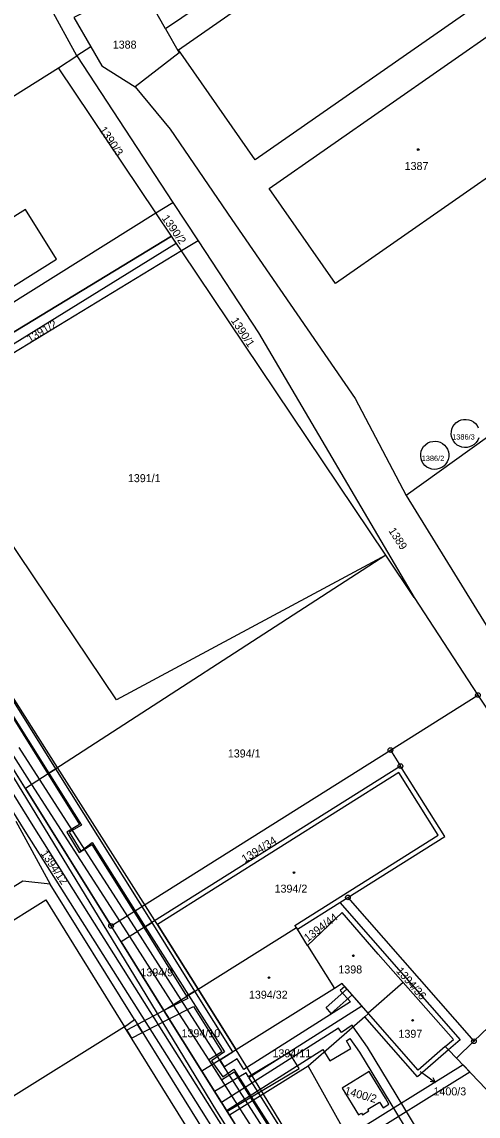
# Model space of a CAD drawing. Extents: x -562167 to -556918, y -1077891 to -1070763.
# Drawn here: x -559886.1 to -559789.2, y -1075205 to -1074972.6 of the extents above; entities that cross this region are included whole.
import ezdxf

# ---------------------------------------------------------------- set-up
doc = ezdxf.new("R2010")
doc.units = 0
for name, color, linetype in [('Hranice parcel', 7, 'Continuous'), ('Parcelní čísla', 7, 'Continuous'), ('Pop  PČ popisy', 7, 'Continuous'), ('Vnitřní kresba', 7, 'Continuous'), ('Věcná břemena k části', 7, 'Continuous'), ('Značky bodu BP', 7, 'Continuous'), ('Značky budov', 7, 'Continuous')]:
    doc.layers.add(name, color=color, linetype=linetype)

msp = doc.modelspace()

# ---------------------------------------------------------------- linework, layer by layer
at = {"layer": 'Hranice parcel'}
for p, q in [((-559871.51, -1074977.91), (-559874.44, -1074979.86)), ((-559878.32, -1074982.38), (-559874.44, -1074979.86)), ((-559874.44, -1074979.86), (-559854.04, -1075010.95)), ((-559857.64, -1075013.2), (-559878.32, -1074982.38)), ((-559857.64, -1075013.2), (-559854.04, -1075010.95)), ((-559854.04, -1075010.95), (-559848.68, -1075019.12)), ((-559854.33, -1075018.13), (-559857.64, -1075013.2)), ((-559852.22, -1075021.27), (-559854.33, -1075018.13)), ((-559852.22, -1075021.27), (-559907.61, -1075054.9)), ((-559848.68, -1075019.12), (-559852.22, -1075021.27)), ((-559808.82, -1075085.91), (-559852.22, -1075021.27)), ((-559885.4, -1075135.44), (-559928.04, -1075067.26)), ((-559804.45, -1075073.19), (-559770.78, -1075127.98)), ((-559808.82, -1075085.91), (-559885.4, -1075135.44)), ((-559802.8, -1075094.88), (-559808.82, -1075085.91)), ((-559802.8, -1075094.88), (-559789.24, -1075115.61)), ((-559807.83, -1075127.3), (-559789.24, -1075115.61)), ((-559789.24, -1075115.61), (-559753.75, -1075169.83)), ((-559867.17, -1075164.64), (-559807.83, -1075127.3)), ((-559807.83, -1075127.3), (-559805.7, -1075130.69)), ((-559805.7, -1075130.69), (-559865.05, -1075168.03)), ((-559885.4, -1075135.44), (-559867.17, -1075164.64)), ((-559887.4, -1075142.39), (-559880.15, -1075155.79)), ((-559862.19, -1075184.52), (-559880.15, -1075155.79)), ((-559827.6, -1075165.36), (-559818.59, -1075159.69)), ((-559818.59, -1075159.69), (-559816.85, -1075158.6)), ((-559816.85, -1075158.6), (-559790.08, -1075189.14)), ((-559865.05, -1075168.03), (-559867.17, -1075164.64)), ((-559848.7, -1075178.05), (-559827.82, -1075165.01)), ((-559827.6, -1075165.36), (-559827.82, -1075165.01)), ((-559825.43, -1075168.81), (-559827.6, -1075165.36)), ((-559865.05, -1075168.03), (-559855.95, -1075182.61)), ((-559825.43, -1075168.81), (-559819.71, -1075177.92)), ((-559773.39, -1075172.96), (-559790.08, -1075189.14)), ((-559805.11, -1075176.67), (-559812.58, -1075183.17)), ((-559855.95, -1075182.61), (-559848.7, -1075178.05)), ((-559848.7, -1075178.05), (-559840.57, -1075190.95)), ((-559819.71, -1075177.92), (-559840.57, -1075190.95)), ((-559855.95, -1075182.61), (-559847.89, -1075195.5)), ((-559813.27, -1075183.93), (-559825.3, -1075194.45)), ((-559813.27, -1075183.93), (-559812.5, -1075183.26)), ((-559802.07, -1075196.73), (-559813.27, -1075183.93)), ((-559812.5, -1075183.26), (-559812.58, -1075183.17)), ((-559801.97, -1075195.31), (-559812.5, -1075183.26)), ((-559864.32, -1075186.04), (-559895.19, -1075205.29)), ((-559864.32, -1075186.04), (-559862.19, -1075184.52)), ((-559862.19, -1075184.52), (-559831.23, -1075234.29)), ((-559840.57, -1075190.95), (-559847.89, -1075195.5)), ((-559795.47, -1075190.97), (-559802.07, -1075196.73)), ((-559796.17, -1075190.24), (-559801.97, -1075195.31)), ((-559795.47, -1075190.97), (-559796.17, -1075190.24)), ((-559793.78, -1075192.73), (-559795.47, -1075190.97)), ((-559790.08, -1075189.14), (-559793.78, -1075192.73)), ((-559793.78, -1075192.73), (-559785.99, -1075200.86)), ((-559847.89, -1075195.5), (-559842.03, -1075204.87)), ((-559825.3, -1075194.45), (-559842.03, -1075204.87)), ((-559825.3, -1075194.45), (-559811.21, -1075219.68)), ((-559842.03, -1075204.87), (-559826.51, -1075229.68))]:
    msp.add_line(p, q, dxfattribs=at)
for points in [[(-559874.44, -1074979.86), (-559891.71, -1074948.33), (-559912.02, -1074909.39), (-559933.11, -1074871.28), (-559958.13, -1074821.5), (-559989.47, -1074762.23), (-560003.91, -1074739.79), (-560040.62, -1074674.66), (-560071.45, -1074625.57), (-560099.4, -1074577.93), (-560121.66, -1074540.58), (-560151.58, -1074493.26), (-560163.14, -1074476.4)], [(-559767.54, -1074913.32), (-559810.96, -1074943.95), (-559855.6, -1074974.1)], [(-559770.52, -1074930.64), (-559763.12, -1074941.22), (-559770.9, -1074946.65), (-559766.44, -1074953.04), (-559836.59, -1075001.9), (-559852.86, -1074978.53), (-559782.77, -1074929.67), (-559778.3, -1074936.07), (-559770.52, -1074930.64)], [(-559855.6, -1074974.1), (-559860.99, -1074964.55), (-559875.1, -1074971.69), (-559871.51, -1074977.91)], [(-559855.6, -1074974.1), (-559852.74, -1074979.17), (-559862.06, -1074986.4)], [(-559784.01, -1074973.45), (-559780.73, -1074978.16), (-559773.41, -1074972.98), (-559765.84, -1074983.84), (-559773.19, -1074988.98), (-559769.95, -1074993.63), (-559819.51, -1075028.17), (-559833.58, -1075007.98), (-559784.01, -1074973.45)], [(-559871.51, -1074977.91), (-559869.16, -1074981.98), (-559862.06, -1074986.4)], [(-559935.34, -1075018.65), (-559933.14, -1075016.82), (-559878.32, -1074982.38)], [(-559862.06, -1074986.4), (-559854.66, -1074995.39), (-559841.5, -1075014.58), (-559815.35, -1075052.59), (-559804.45, -1075073.19)], [(-559916.86, -1075048.62), (-559916.15, -1075049.77), (-559857.64, -1075013.2)], [(-559885.37, -1075012.5), (-559916.59, -1075032), (-559910.02, -1075042.52), (-559904.3, -1075038.95), (-559903.98, -1075039.44), (-559903.72, -1075039.29), (-559904.02, -1075038.78), (-559878.79, -1075023.02), (-559885.37, -1075012.5)], [(-559907.61, -1075054.9), (-559909.7, -1075051.77), (-559854.33, -1075018.13)], [(-559848.68, -1075019.12), (-559835.85, -1075038.67), (-559802.8, -1075094.88)], [(-559752.03, -1075035.07), (-559776.95, -1075053.43), (-559804.45, -1075073.19)], [(-559808.82, -1075085.91), (-559866.01, -1075116.62), (-559907.61, -1075054.9)], [(-559789.07, -1075060.97), (-559789.29, -1075061.47), (-559789.59, -1075061.93), (-559789.97, -1075062.32), (-559790.05, -1075062.38), (-559790.51, -1075062.68), (-559791.01, -1075062.89), (-559791.54, -1075063), (-559792.09, -1075063.02), (-559792.63, -1075062.94), (-559793.15, -1075062.76), (-559793.62, -1075062.49), (-559794.04, -1075062.13), (-559794.39, -1075061.71), (-559794.65, -1075061.23), (-559794.83, -1075060.71), (-559794.9, -1075060.17), (-559794.88, -1075059.62), (-559794.75, -1075059.09), (-559794.54, -1075058.59), (-559794.23, -1075058.13), (-559793.84, -1075057.74), (-559793.77, -1075057.69), (-559793.32, -1075057.39), (-559792.81, -1075057.17), (-559792.28, -1075057.06), (-559791.73, -1075057.04), (-559791.19, -1075057.12), (-559790.67, -1075057.3), (-559790.2, -1075057.57), (-559789.78, -1075057.93), (-559789.43, -1075058.35)], [(-559789.43, -1075058.35), (-559789.17, -1075058.83)], [(-559795.97, -1075062.93), (-559795.69, -1075063.4), (-559795.51, -1075063.92), (-559795.42, -1075064.46), (-559795.43, -1075065.01), (-559795.54, -1075065.54), (-559795.75, -1075066.05), (-559796.04, -1075066.51), (-559796.42, -1075066.91), (-559796.49, -1075066.97), (-559796.94, -1075067.28), (-559797.44, -1075067.51), (-559797.97, -1075067.64), (-559798.52, -1075067.67), (-559799.06, -1075067.59), (-559799.58, -1075067.43), (-559800.07, -1075067.17), (-559800.49, -1075066.82), (-559800.85, -1075066.41), (-559801.13, -1075065.94), (-559801.31, -1075065.42), (-559801.4, -1075064.88), (-559801.39, -1075064.33), (-559801.28, -1075063.8), (-559801.07, -1075063.29), (-559800.78, -1075062.83), (-559800.4, -1075062.43), (-559800.33, -1075062.37), (-559799.88, -1075062.06), (-559799.38, -1075061.83), (-559798.85, -1075061.71), (-559798.3, -1075061.68), (-559797.76, -1075061.75), (-559797.24, -1075061.91), (-559796.75, -1075062.17), (-559796.33, -1075062.52), (-559795.97, -1075062.93)], [(-559827.82, -1075165.01), (-559828.13, -1075164.52), (-559797.66, -1075145.34), (-559806.02, -1075132.05), (-559857.33, -1075164.35), (-559848.7, -1075178.05)], [(-559816.85, -1075158.6), (-559796.28, -1075145.65), (-559805.7, -1075130.69)], [(-559880.15, -1075155.79), (-559885.9, -1075155.1), (-559916.85, -1075174.31)], [(-559906.08, -1075211.97), (-559909.67, -1075206.21), (-559916.59, -1075210.52), (-559929.71, -1075189.47), (-559922.78, -1075185.16), (-559881.06, -1075159.08), (-559864.32, -1075186.04)], [(-559818.59, -1075159.69), (-559793.02, -1075188.84), (-559795.47, -1075190.97)], [(-559805.11, -1075176.67), (-559810.43, -1075170.64), (-559818.08, -1075161.77), (-559825.43, -1075168.81)], [(-559812.58, -1075183.17), (-559815.97, -1075179.29), (-559820.45, -1075183.22), (-559821.49, -1075181.94), (-559817.06, -1075178.05), (-559818.08, -1075176.88), (-559819.71, -1075177.92)], [(-559796.17, -1075190.24), (-559794.44, -1075188.74), (-559805.11, -1075176.67)], [(-559884.74, -1075256.46), (-559879.93, -1075264.15), (-559833.75, -1075235.27), (-559864.32, -1075186.04)], [(-559812.33, -1075195.59), (-559818.05, -1075199.08), (-559814.6, -1075204.74), (-559814, -1075204.38), (-559813.78, -1075204.74), (-559812.42, -1075203.93), (-559812.64, -1075203.56), (-559810.15, -1075202.05), (-559809.38, -1075203.25), (-559808.15, -1075202.47), (-559808.89, -1075201.25), (-559812.33, -1075195.59)]]:
    msp.add_lwpolyline(points, dxfattribs=at)
at = {"layer": 'Pop  PČ popisy'}
for p, q in [((-559801.49, -1075195.53), (-559800.68, -1075196.11)), ((-559800.68, -1075196.11), (-559798.25, -1075197.87)), ((-559798.25, -1075197.87), (-559799.36, -1075197.69)), ((-559798.25, -1075197.87), (-559798.77, -1075196.88))]:
    msp.add_line(p, q, dxfattribs=at)
at = {"layer": 'Vnitřní kresba'}
msp.add_line((-559817.06, -1075178.05), (-559815.97, -1075179.29), dxfattribs=at)
at = {"layer": 'Věcná břemena k části'}
for points in [[(-559908.42, -1075053.69), (-559853.33, -1075019.61), (-559854.33, -1075018.13), (-559909.7, -1075051.77)], [(-559801.93, -1075208.14), (-559812.72, -1075190.38), (-559815.73, -1075186.08), (-559815.97, -1075185.74), (-559818.22, -1075187.3), (-559818.83, -1075186.34), (-559843.72, -1075202.17), (-559847.89, -1075195.5), (-559855.95, -1075182.61), (-559865.05, -1075168.03), (-559885.4, -1075135.44), (-559928.04, -1075067.26), (-559930.26, -1075063.68), (-559931.3, -1075064.34), (-559893.7, -1075123.72), (-559863.18, -1075173.71), (-559844.75, -1075204), (-559826.17, -1075233.48)], [(-559822.85, -1075219.96), (-559834.81, -1075200.38), (-559840.57, -1075190.95), (-559848.7, -1075178.05), (-559857.33, -1075164.35), (-559857.86, -1075163.51), (-559878.54, -1075131), (-559903.4, -1075091.9)], [(-559902.46, -1075097.14), (-559880.39, -1075132.2), (-559873.44, -1075143.24), (-559876.09, -1075144.75), (-559873.63, -1075148.74), (-559871.19, -1075146.94), (-559859.91, -1075164.8), (-559850.73, -1075179.33), (-559843.11, -1075191.39), (-559845.85, -1075193.32), (-559845.4, -1075193.95), (-559843.46, -1075196.72), (-559841.11, -1075195.07), (-559836.89, -1075201.67), (-559825.52, -1075219.46)], [(-559820.73, -1075229.48), (-559838.11, -1075202.43), (-559844.08, -1075193.13), (-559852.3, -1075180.32), (-559861.59, -1075165.85), (-559882.38, -1075133.49), (-559886.72, -1075126.73)], [(-559823.44, -1075219.95), (-559835.44, -1075200.76), (-559837.91, -1075196.81), (-559813.92, -1075181.64), (-559817.55, -1075177.49), (-559818.51, -1075178.34), (-559816.33, -1075180.79), (-559838.97, -1075195.11), (-559840.38, -1075192.85), (-559843.1, -1075194.58), (-559844.03, -1075193.1), (-559841.29, -1075191.4), (-559849.37, -1075178.47), (-559851.14, -1075179.59), (-559850.84, -1075180.07), (-559855.95, -1075182.61), (-559854.84, -1075184.39), (-559849.69, -1075181.75), (-559843.66, -1075191.39), (-559846.41, -1075193.12), (-559845.74, -1075194.16), (-559843.7, -1075197.33), (-559841.01, -1075195.62), (-559837.13, -1075201.82), (-559826.16, -1075219.38)], [(-559823.64, -1075234.27), (-559842.03, -1075204.87), (-559842.66, -1075203.87), (-559822.22, -1075190.87), (-559821.86, -1075191.44), (-559820.69, -1075193.33), (-559816.21, -1075190.67), (-559817.19, -1075189.02), (-559816.47, -1075188.52), (-559814.4, -1075191.47), (-559803.69, -1075209.1)]]:
    msp.add_lwpolyline(points, dxfattribs=at)
for points in [[(-559904.54, -1075093.93), (-559880.61, -1075132.34), (-559878.9, -1075131.24), (-559921.13, -1075063.68), (-559920.11, -1075062.89), (-559920.18, -1075062.51), (-559922.2, -1075051.94), (-559924.01, -1075053.07), (-559922.33, -1075061.92), (-559928.64, -1075066.29), (-559928.04, -1075067.26), (-559927.48, -1075068.16), (-559922.73, -1075064.88), (-559907.21, -1075089.69), (-559909.9, -1075091.37), (-559907.25, -1075095.64)], [(-559917.72, -1075092.59), (-559885.5, -1075144.49), (-559853.22, -1075195.58), (-559826.99, -1075237.18), (-559828.66, -1075238.21), (-559827.34, -1075240.22), (-559825.53, -1075239.1), (-559817.36, -1075247.96), (-559815.89, -1075246.61), (-559824.65, -1075237.12), (-559851.54, -1075194.53), (-559883.71, -1075143.39), (-559916.02, -1075091.44), (-559937.25, -1075055.92), (-559938.96, -1075056.98)], [(-559823.47, -1075228.91), (-559826.01, -1075230.48), (-559831.49, -1075233.87), (-559833.75, -1075235.27), (-559879.93, -1075264.15), (-559883.01, -1075266.1), (-559887.89, -1075269.19), (-559909.61, -1075235.35), (-559923.25, -1075214.79), (-559940.41, -1075188.93), (-559943.01, -1075185.01), (-559943.76, -1075183.8), (-559973.8, -1075135.04), (-559978.84, -1075126.87), (-559920.65, -1075091.12), (-559915.21, -1075087.78), (-559914.42, -1075087.29), (-559888.4, -1075127.81), (-559884.06, -1075134.57), (-559863.28, -1075166.92), (-559854, -1075181.38), (-559845.77, -1075194.18), (-559839.8, -1075203.48)], [(-559871.27, -1075147.34), (-559860.24, -1075165.01), (-559858.48, -1075163.9), (-559878.9, -1075131.24), (-559880.61, -1075132.34), (-559873.9, -1075143.12), (-559876.57, -1075144.73), (-559873.95, -1075149.04)], [(-559858.48, -1075163.9), (-559860.24, -1075165.01), (-559851.14, -1075179.59), (-559849.37, -1075178.47)], [(-559860.48, -1075187.27), (-559854.84, -1075184.39), (-559855.95, -1075182.61), (-559861.55, -1075185.55)], [(-559861.55, -1075185.55), (-559863.87, -1075186.77), (-559862.81, -1075188.47), (-559860.48, -1075187.27)], [(-559845.21, -1075199.79), (-559842.56, -1075204.03), (-559827.24, -1075194.96), (-559829.35, -1075191.55), (-559837.95, -1075196.7), (-559838.48, -1075195.86)], [(-559792.39, -1075194.18), (-559816.93, -1075209.44), (-559832.94, -1075219.4), (-559831.88, -1075221.1), (-559815.95, -1075211.19), (-559790.97, -1075195.66)]]:
    msp.add_lwpolyline(points, close=True, dxfattribs=at)
at = {"layer": 'Značky bodu BP'}
for centre, radius in [((-559789.24, -1075115.61), 0.5), ((-559789.24, -1075115.61), 0.0303), ((-559807.83, -1075127.3), 0.5), ((-559807.83, -1075127.3), 0.0303), ((-559805.7, -1075130.69), 0.5), ((-559805.7, -1075130.69), 0.0303), ((-559816.85, -1075158.6), 0.5), ((-559816.85, -1075158.6), 0.0303), ((-559867.17, -1075164.64), 0.5), ((-559867.17, -1075164.64), 0.0303), ((-559790.08, -1075189.14), 0.5), ((-559790.08, -1075189.14), 0.0303)]:
    msp.add_circle(centre, radius, dxfattribs=at)
at = {"layer": 'Značky budov'}
for centre in [(-559801.92, -1074999.73), (-559828.31, -1075153.3), (-559815.71, -1075170.99), (-559833.62, -1075175.62), (-559803.11, -1075184.71)]:
    msp.add_circle(centre, 0.175, dxfattribs=at)

# ---------------------------------------------------------------- texts
at = {"layer": 'Parcelní čísla'}
for s, height, p in [('1388', 1.7, (-559866.83, -1074978.29)), ('1387', 1.7, (-559804.81, -1075004.08)), ('1386/3', 1.139, (-559794.72, -1075061.33)), ('1386/2', 1.139, (-559801.19, -1075065.9)), ('1391/1', 1.7, (-559863.61, -1075070.38)), ('1394/1', 1.7, (-559842.38, -1075128.86)), ('1394/2', 1.7, (-559832.44, -1075157.57)), ('1394/9', 1.7, (-559860.96, -1075175.35)), ('1398', 1.7, (-559818.89, -1075174.74)), ('1394/32', 1.7, (-559837.89, -1075180.1)), ('1394/10', 1.7, (-559852.22, -1075188.29)), ('1397', 1.7, (-559806.12, -1075188.4)), ('1394/11', 1.7, (-559832.88, -1075192.55)), ('1400/3', 1.7, (-559798.68, -1075200.64))]:
    msp.add_text(s, height=height, dxfattribs=at).set_placement(p)
for s, rotation, p in [('1390/3', 304, (-559869.78, -1074995.53)), ('1390/2', 305, (-559856.49, -1075014.33)), ('1391/2', 31, (-559884.44, -1075040.82)), ('1390/1', 303, (-559841.78, -1075036.05)), ('1389', 303, (-559808.32, -1075080.69)), ('1394/34', 32, (-559838.79, -1075151.31)), ('1394/12', 304, (-559882.21, -1075149.26)), ('1394/44', 37, (-559825.41, -1075168.11)), ('1394/36', 311, (-559806.72, -1075174.29)), ('1400/2', 344, (-559817.71, -1075200.35))]:
    msp.add_text(s, height=1.7, rotation=rotation, dxfattribs=at).set_placement(p)

doc.saveas('drawing.dxf')
